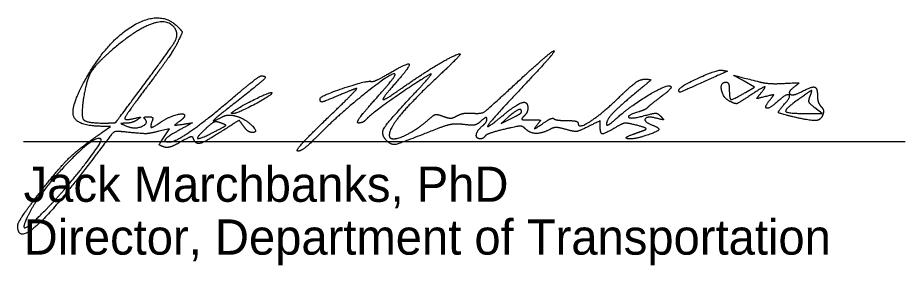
# Model space of a CAD drawing. Extents: x -22 to 431, y -18 to 160.
# Drawn here: x 39.984 to 43.508, y -5.466 to -4.482 of the extents above; entities that cross this region are included whole.
import ezdxf

# ---------------------------------------------------------------- set-up
doc = ezdxf.new("R2010")
doc.units = 0
doc.layers.add('GM_X_Minor_Lake', color=7, linetype='Continuous')
doc.layers.add('GM_X_Section', color=7, linetype='Continuous')

msp = doc.modelspace()

# ---------------------------------------------------------------- linework, layer by layer
at = {"layer": 'GM_X_Minor_Lake'}
for p, q in [((40.4701, -4.7687), (40.4701, -4.7687)), ((42.6094, -4.7696), (42.6094, -4.7696)), ((40.8355, -4.8586), (40.8355, -4.8586)), ((41.9844, -4.8566), (41.9844, -4.8566)), ((41.2073, -4.8876), (41.2073, -4.8876)), ((43.0619, -4.8758), (43.0619, -4.8758)), ((40.7907, -4.9002), (40.7907, -4.9002))]:
    msp.add_line(p, q, dxfattribs=at)
for points in [[(42.8732, -4.7791), (42.9096, -4.7576), (42.8689, -4.7347)], [(43.1219, -4.8627), (43.1782, -4.8626), (43.1495, -4.8405)], [(41.9327, -4.8763), (41.9032, -4.9019), (41.9438, -4.8822)], [(40.3225, -4.9357), (40.3532, -4.9145), (40.3153, -4.9138)], [(40.5654, -4.9555), (40.5866, -4.9232), (40.5449, -4.9333)]]:
    msp.add_lwpolyline(points, dxfattribs=at)
for points in [[(40.2588, -4.718), (40.3451, -4.5676), (40.5532, -4.4516), (40.6189, -4.5172)], [(40.6099, -4.5264), (40.5839, -4.4844), (40.4579, -4.5255), (40.3625, -4.6072)], [(40.4701, -4.7687), (40.5915, -4.6053), (40.6239, -4.5491), (40.6099, -4.5264)], [(40.6189, -4.5172), (40.6376, -4.536), (40.6377, -4.541), (40.6194, -4.5795)], [(40.6194, -4.5795), (40.6084, -4.6024), (40.5567, -4.678), (40.5044, -4.7474)], [(40.3625, -4.6072), (40.2959, -4.6642), (40.257, -4.7283), (40.2459, -4.7996)], [(41.9668, -4.7391), (42.0418, -4.67), (42.1079, -4.6134), (42.1136, -4.6133)], [(42.1136, -4.6133), (42.1193, -4.6132), (42.0673, -4.6734), (41.998, -4.747)], [(41.5126, -4.7595), (41.5931, -4.7029), (41.7244, -4.6256), (41.7401, -4.6256)], [(41.7401, -4.6256), (41.745, -4.6256), (41.7037, -4.6683), (41.6483, -4.7204)], [(41.4536, -4.706), (41.5324, -4.6598), (41.5446, -4.6731), (41.4854, -4.7404)], [(40.3153, -4.9138), (40.2174, -4.9121), (40.194, -4.831), (40.2588, -4.718)], [(40.849, -4.7915), (40.8994, -4.7486), (40.9449, -4.7134), (40.9501, -4.7133)], [(40.9501, -4.7133), (40.9749, -4.7128), (40.9516, -4.7384), (40.8657, -4.8057)], [(41.4817, -4.7062), (41.4721, -4.6966), (41.2623, -4.8635), (41.1844, -4.9428)], [(41.6219, -4.7067), (41.5729, -4.7345), (41.3846, -4.8667), (41.3713, -4.8826)], [(41.388, -4.7352), (41.3935, -4.737), (41.4231, -4.7239), (41.4536, -4.706)], [(41.4039, -4.8066), (41.4501, -4.7549), (41.4852, -4.7097), (41.4817, -4.7062)], [(41.6483, -4.7204), (41.5487, -4.8141), (41.4594, -4.9222), (41.4594, -4.9492)], [(41.5568, -4.7856), (41.6029, -4.7364), (41.6323, -4.7008), (41.6219, -4.7067)], [(42.6094, -4.7696), (42.6094, -4.7572), (42.7623, -4.6869), (42.7812, -4.6906)], [(42.7812, -4.6906), (42.8019, -4.6946), (42.8026, -4.6942), (42.681, -4.7488)], [(42.8689, -4.7347), (42.8261, -4.7106), (42.8251, -4.7105), (42.9282, -4.7369)], [(40.5044, -4.7474), (40.4522, -4.8167), (40.4094, -4.8774), (40.4094, -4.8822)], [(41.1846, -4.8038), (41.1849, -4.7932), (41.3722, -4.73), (41.388, -4.7352)], [(41.4854, -4.7404), (41.4574, -4.7722), (41.4344, -4.8019), (41.4344, -4.8063)], [(41.7918, -4.8615), (41.8253, -4.8643), (41.8488, -4.8479), (41.9668, -4.7391)], [(41.998, -4.747), (41.8684, -4.8845), (41.8364, -4.9318), (41.9185, -4.8641)], [(42.3563, -4.8865), (42.4099, -4.8377), (42.5569, -4.7477), (42.5738, -4.7533)], [(42.3751, -4.7953), (42.4203, -4.7515), (42.4574, -4.7259), (42.4751, -4.7262)], [(42.4751, -4.7262), (42.4994, -4.7267), (42.4956, -4.733), (42.4469, -4.7731)], [(42.5738, -4.7533), (42.5822, -4.7561), (42.5669, -4.7749), (42.5398, -4.7951)], [(42.681, -4.7488), (42.6184, -4.7769), (42.6094, -4.7795), (42.6094, -4.7696)], [(42.8105, -4.8137), (42.784, -4.7995), (42.773, -4.7381), (42.7969, -4.7381)], [(42.7969, -4.7381), (42.8038, -4.7381), (42.8094, -4.7522), (42.8094, -4.7694)], [(42.9328, -4.784), (42.9572, -4.7544), (42.9415, -4.7581), (42.8852, -4.7954)], [(42.9282, -4.7369), (42.9488, -4.7422), (42.9938, -4.745), (43.0282, -4.743)], [(43.0282, -4.743), (43.0831, -4.74), (43.0879, -4.7416), (43.0681, -4.7564)], [(43.0681, -4.7564), (43.0392, -4.7779), (43.0622, -4.7942), (43.0959, -4.7762)], [(40.324, -4.9006), (40.3707, -4.9006), (40.3752, -4.8965), (40.4701, -4.7687)], [(40.5876, -4.9756), (40.6107, -4.9756), (40.7367, -4.8868), (40.849, -4.7915)], [(40.8355, -4.8586), (40.8559, -4.8407), (40.9879, -4.775), (40.993, -4.7801)], [(40.993, -4.7801), (40.9992, -4.7863), (40.8566, -4.8631), (40.839, -4.8631)], [(41.2657, -4.7881), (41.2031, -4.815), (41.1843, -4.8186), (41.1846, -4.8038)], [(41.2073, -4.8876), (41.2783, -4.8192), (41.3336, -4.7631), (41.3302, -4.7631)], [(41.3302, -4.7631), (41.3268, -4.7631), (41.2978, -4.7744), (41.2657, -4.7881)], [(41.4497, -4.9712), (41.4245, -4.946), (41.4534, -4.8959), (41.5568, -4.7856)], [(41.4344, -4.8063), (41.4344, -4.8108), (41.4696, -4.7897), (41.5126, -4.7595)], [(42.4469, -4.7731), (42.3729, -4.834), (42.3219, -4.8875), (42.3219, -4.9043)], [(42.8094, -4.7694), (42.8094, -4.8062), (42.8237, -4.8084), (42.8732, -4.7791)], [(42.9522, -4.7957), (42.9192, -4.8039), (42.9173, -4.8028), (42.9328, -4.784)], [(42.9723, -4.8064), (42.9869, -4.7888), (42.9847, -4.7876), (42.9522, -4.7957)], [(43.0262, -4.8278), (43.0567, -4.7941), (43.035, -4.7832), (43.001, -4.8152)], [(43.1297, -4.795), (43.1396, -4.7692), (43.1314, -4.7723), (43.0688, -4.8178)], [(43.0959, -4.7762), (43.1361, -4.7547), (43.1594, -4.7604), (43.1594, -4.7919)], [(40.2459, -4.7996), (40.2345, -4.8729), (40.2559, -4.9006), (40.324, -4.9006)], [(40.8657, -4.8057), (40.7725, -4.8787), (40.751, -4.9002), (40.7949, -4.8767)], [(41.338, -4.9006), (41.3277, -4.9006), (41.3566, -4.8594), (41.4039, -4.8066)], [(41.9185, -4.8641), (41.9669, -4.8241), (42.0094, -4.8138), (42.0094, -4.8419)], [(42.2094, -4.9021), (42.2094, -4.925), (42.3047, -4.8635), (42.3751, -4.7953)], [(42.5398, -4.7951), (42.5128, -4.8152), (42.4879, -4.8352), (42.4844, -4.8395)], [(42.8852, -4.7954), (42.8451, -4.8219), (42.8319, -4.8251), (42.8105, -4.8137)], [(43.001, -4.8152), (42.9691, -4.8451), (42.946, -4.8381), (42.9723, -4.8064)], [(43.0688, -4.8178), (43.0261, -4.8489), (43.0425, -4.8628), (43.1219, -4.8627)], [(43.1495, -4.8405), (43.1291, -4.8248), (43.1233, -4.8116), (43.1297, -4.795)], [(43.1594, -4.7919), (43.1594, -4.8077), (43.1658, -4.827), (43.1736, -4.8348)], [(40.839, -4.8631), (40.8342, -4.8631), (40.8326, -4.8611), (40.8355, -4.8586)], [(41.7288, -4.8719), (41.7422, -4.8644), (41.7706, -4.8597), (41.7918, -4.8615)], [(41.9844, -4.8566), (41.9844, -4.8431), (41.9603, -4.8523), (41.9327, -4.8763)], [(41.9438, -4.8822), (41.9662, -4.8714), (41.9844, -4.8598), (41.9844, -4.8566)], [(42.0094, -4.8419), (42.0094, -4.8508), (42.0027, -4.8649), (41.9944, -4.8731)], [(42.4501, -4.856), (42.4005, -4.8715), (42.42, -4.8852), (42.4719, -4.8713)], [(42.4844, -4.8395), (42.481, -4.8438), (42.4655, -4.8512), (42.4501, -4.856)], [(42.4719, -4.8713), (42.5102, -4.8611), (42.5255, -4.8617), (42.5375, -4.874)], [(43.0619, -4.8758), (43.0072, -4.8629), (43.0015, -4.8552), (43.0262, -4.8278)], [(43.1736, -4.8348), (43.1814, -4.8426), (43.1844, -4.8578), (43.1802, -4.8686)], [(40.4094, -4.8822), (40.4094, -4.8869), (40.4249, -4.8873), (40.4438, -4.8829)], [(40.4594, -4.8876), (40.4491, -4.8945), (40.4294, -4.9007), (40.4157, -4.9012)], [(40.4199, -4.9139), (40.4497, -4.9259), (40.506, -4.9013), (40.4885, -4.8839)], [(40.4438, -4.8829), (40.4693, -4.8769), (40.4733, -4.8782), (40.4594, -4.8876)], [(40.4885, -4.8839), (40.484, -4.8794), (40.4902, -4.8756), (40.5024, -4.8756)], [(40.5024, -4.8756), (40.517, -4.8756), (40.5221, -4.8821), (40.5174, -4.8944)], [(40.5174, -4.8944), (40.5085, -4.9177), (40.5213, -4.9183), (40.5535, -4.8963)], [(40.5535, -4.8963), (40.5824, -4.8765), (40.6469, -4.859), (40.6469, -4.8709)], [(40.6253, -4.895), (40.6064, -4.9088), (40.6084, -4.9101), (40.6409, -4.9051)], [(40.6469, -4.8709), (40.6469, -4.8754), (40.6372, -4.8863), (40.6253, -4.895)], [(40.7907, -4.9002), (40.7734, -4.8939), (40.757, -4.899), (40.7376, -4.9168)], [(40.7949, -4.8767), (40.8076, -4.87), (40.8315, -4.8679), (40.848, -4.8721)], [(40.8811, -4.9135), (40.8642, -4.8894), (40.8622, -4.8899), (40.7964, -4.9322)], [(40.848, -4.8721), (40.8841, -4.8812), (40.9425, -4.9381), (40.9158, -4.9381)], [(41.0969, -5.0124), (41.0866, -5.0122), (41.1363, -4.9561), (41.2073, -4.8876)], [(41.3713, -4.8826), (41.3631, -4.8925), (41.3481, -4.9006), (41.338, -4.9006)], [(41.4775, -4.9631), (41.4992, -4.9631), (41.5805, -4.9179), (41.6169, -4.8856)], [(41.6169, -4.8856), (41.6372, -4.8676), (41.6501, -4.865), (41.6738, -4.874)], [(41.6738, -4.874), (41.694, -4.8817), (41.7128, -4.881), (41.7288, -4.8719)], [(41.8244, -4.8922), (41.8087, -4.9064), (41.7874, -4.9108), (41.7549, -4.9066)], [(41.8469, -4.8847), (41.8469, -4.8776), (41.8368, -4.881), (41.8244, -4.8922)], [(41.8282, -4.9131), (41.8385, -4.9046), (41.8469, -4.8918), (41.8469, -4.8847)], [(41.9944, -4.8731), (41.9828, -4.8848), (41.9887, -4.8881), (42.021, -4.8881)], [(42.021, -4.8881), (42.0585, -4.8881), (42.0609, -4.8902), (42.0453, -4.9095)], [(42.0671, -4.9036), (42.0885, -4.8887), (42.1092, -4.8796), (42.1131, -4.8835)], [(42.1131, -4.8835), (42.1171, -4.8874), (42.1403, -4.8906), (42.1649, -4.8906)], [(42.1649, -4.8906), (42.1894, -4.8906), (42.2094, -4.8958), (42.2094, -4.9021)], [(42.2969, -4.9147), (42.2969, -4.8918), (42.2959, -4.8918), (42.2497, -4.9146)], [(42.3219, -4.9043), (42.3219, -4.9117), (42.3374, -4.9037), (42.3563, -4.8865)], [(42.5188, -4.8814), (42.4821, -4.8723), (42.4688, -4.8954), (42.5032, -4.9086)], [(42.5375, -4.874), (42.5502, -4.8869), (42.5466, -4.8883), (42.5188, -4.8814)], [(43.1802, -4.8686), (43.1721, -4.8896), (43.131, -4.8922), (43.0619, -4.8758)], [(40.4157, -4.9012), (40.3933, -4.9021), (40.3937, -4.9034), (40.4199, -4.9139)], [(40.6321, -4.925), (40.5811, -4.9532), (40.5613, -4.9756), (40.5876, -4.9756)], [(40.6409, -4.9051), (40.6777, -4.8996), (40.6776, -4.8998), (40.6321, -4.925)], [(40.7964, -4.9322), (40.7276, -4.9766), (40.6901, -4.9863), (40.682, -4.962)], [(40.7376, -4.9168), (40.6933, -4.9573), (40.7046, -4.9661), (40.7626, -4.9365)], [(40.7626, -4.9365), (40.8089, -4.9129), (40.8125, -4.9083), (40.7907, -4.9002)], [(40.9158, -4.9381), (40.9062, -4.9381), (40.8906, -4.927), (40.8811, -4.9135)], [(41.6493, -4.9237), (41.5032, -4.9814), (41.4682, -4.9898), (41.4497, -4.9712)], [(41.7549, -4.9066), (41.7256, -4.9029), (41.6858, -4.9093), (41.6493, -4.9237)], [(41.8212, -4.9631), (41.8028, -4.9631), (41.8074, -4.9304), (41.8282, -4.9131)], [(41.9155, -4.9257), (41.8772, -4.9349), (41.8429, -4.9471), (41.8394, -4.9528)], [(41.9998, -4.9235), (41.9887, -4.9124), (41.9687, -4.9129), (41.9155, -4.9257)], [(42.0962, -4.9261), (42.0654, -4.9425), (42.0176, -4.9413), (41.9998, -4.9235)], [(42.0453, -4.9095), (42.0333, -4.9245), (42.0398, -4.9228), (42.0671, -4.9036)], [(42.1606, -4.926), (42.1338, -4.9183), (42.1107, -4.9183), (42.0962, -4.9261)], [(42.2497, -4.9146), (42.2123, -4.9331), (42.1938, -4.9355), (42.1606, -4.926)], [(42.3589, -4.9177), (42.3138, -4.9443), (42.2969, -4.9435), (42.2969, -4.9147)], [(42.4421, -4.9097), (42.4032, -4.8998), (42.3865, -4.9014), (42.3589, -4.9177)], [(42.4282, -4.9446), (42.4419, -4.9398), (42.4616, -4.9327), (42.4719, -4.9289)], [(42.4719, -4.9289), (42.4833, -4.9248), (42.4716, -4.9172), (42.4421, -4.9097)], [(42.5032, -4.9086), (42.5337, -4.9203), (42.5248, -4.9353), (42.4781, -4.9507)], [(40.3154, -4.9649), (40.2945, -4.944), (40.0759, -5.1697), (40.0296, -5.26)], [(40.0716, -5.1779), (40.1492, -5.0774), (40.2293, -5.0001), (40.3225, -4.9357)], [(40.0997, -5.2413), (40.1673, -5.1722), (40.3231, -4.9726), (40.3154, -4.9649)], [(40.4037, -4.9356), (40.3703, -4.9322), (40.3586, -4.9427), (40.2819, -5.0444)], [(40.5449, -4.9333), (40.5046, -4.943), (40.4822, -4.9434), (40.4037, -4.9356)], [(40.5642, -4.9956), (40.546, -4.9886), (40.5462, -4.9849), (40.5654, -4.9555)], [(40.682, -4.962), (40.6791, -4.9534), (40.6599, -4.9586), (40.6308, -4.9757)], [(41.1844, -4.9428), (41.1466, -4.9813), (41.1073, -5.0126), (41.0969, -5.0124)], [(41.4594, -4.9492), (41.4594, -4.9569), (41.4676, -4.9631), (41.4775, -4.9631)], [(41.8394, -4.9528), (41.8358, -4.9585), (41.8277, -4.9631), (41.8212, -4.9631)], [(42.4781, -4.9507), (42.4315, -4.9661), (42.3841, -4.9603), (42.4282, -4.9446)], [(40.6308, -4.9757), (40.6052, -4.9909), (40.5752, -4.9998), (40.5642, -4.9956)], [(40.2819, -5.0444), (40.1295, -5.2465), (39.9844, -5.3751), (39.9844, -5.3081)], [(39.9844, -5.3081), (39.9844, -5.2985), (40.0236, -5.2399), (40.0716, -5.1779)], [(40.0296, -5.26), (39.9984, -5.321), (40.03, -5.3125), (40.0997, -5.2413)]]:
    msp.add_open_spline(points, degree=2, dxfattribs=at)
at = {"layer": 'GM_X_Section'}
msp.add_line((40.0078, -4.9738), (43.5078, -4.9738), dxfattribs=at)

# ---------------------------------------------------------------- texts
at = {"layer": 'GM_X_Minor_Lake'}
for s, p in [('Jack Marchbanks, PhD', (40.0078, -5.2138)), ('Director, Department of Transportation', (40.0078, -5.4238))]:
    msp.add_text(s, height=0.14, dxfattribs=at).set_placement(p)

doc.saveas('drawing.dxf')
